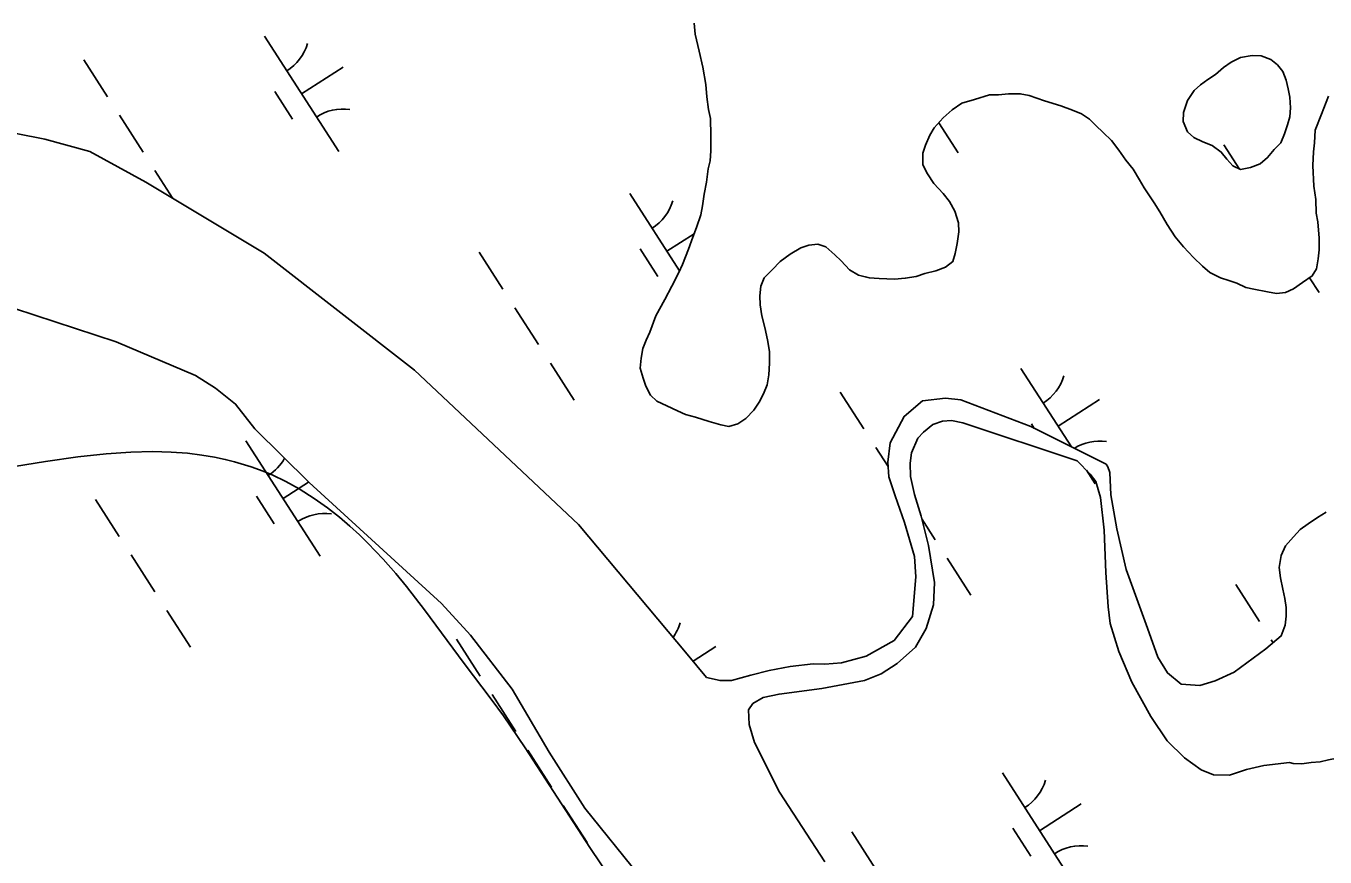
# Model space of a CAD drawing. Extents: x 3937982 to 3958556, y 219448 to 241894.
# Drawn here: x 3944978.9 to 3945452.4, y 231565.3 to 231867.9 of the extents above; entities that cross this region are included whole.
import ezdxf

# ---------------------------------------------------------------- set-up
doc = ezdxf.new("R2010")
doc.units = 0
for name, color, linetype in [('V-SITE-VEGE', 7, 'Continuous'), ('V-TOPO-SHOR', 7, 'Continuous'), ('V-WETL-SWMP', 7, 'Continuous')]:
    doc.layers.add(name, color=color, linetype=linetype)

msp = doc.modelspace()

# ---------------------------------------------------------------- linework, layer by layer
at = {"layer": 'V-SITE-VEGE'}
for points in [[(3944935.473, 231701.14), (3944986.087, 231709.316), (3944997.82, 231710.997), (3945008.121, 231712.13), (3945017.135, 231712.744), (3945025.003, 231712.918), (3945031.868, 231712.74), (3945037.846, 231712.298), (3945043.054, 231711.667), (3945047.588, 231710.913), (3945051.535, 231710.092), (3945054.976, 231709.238), (3945060.95, 231707.43), (3945065.394, 231705.791), (3945068.705, 231704.401), (3945073.631, 231702.031), (3945078.507, 231699.311), (3945083.986, 231695.834), (3945088.831, 231692.401), (3945093.138, 231689.045), (3945096.988, 231685.784), (3945100.445, 231682.634), (3945103.564, 231679.608)], [(3945103.564, 231679.608), (3945109.137, 231673.752), (3945113.761, 231668.466), (3945117.659, 231663.733), (3945124.227, 231655.265), (3945138.677, 231635.75), (3945148.524, 231622.796), (3945152.942, 231616.664), (3945160.919, 231604.974), (3945184.387, 231568.696), (3945192.165, 231557.246), (3945198.235, 231548.839), (3945202.966, 231542.664), (3945206.634, 231538.119), (3945212.354, 231531.461), (3945218.371, 231525.016)]]:
    msp.add_lwpolyline(points, dxfattribs=at)
at = {"layer": 'V-TOPO-SHOR'}
for points in [[(3945222.49, 231868.886), (3945222.856, 231864.96), (3945224.228, 231858.752), (3945225.599, 231852.874), (3945226.643, 231846.665), (3945227.016, 231842.086), (3945227.718, 231837.508), (3945228.404, 231834.242), (3945228.468, 231828.022), (3945228.525, 231822.456), (3945228.234, 231818.851), (3945227.61, 231815.9), (3945227.004, 231810.983), (3945226.066, 231806.717), (3945225.453, 231802.455), (3945224.833, 231799.174), (3945223.241, 231794.574), (3945221.968, 231790.961), (3945220.374, 231786.687), (3945218.14, 231781.1), (3945216.86, 231778.141), (3945214.292, 231773.203), (3945211.721, 231768.267), (3945208.508, 231762.341), (3945206.276, 231756.426), (3945204.996, 231753.467), (3945203.718, 231750.507), (3945203.097, 231746.899), (3945202.806, 231743.294), (3945203.826, 231739.704), (3945204.838, 231736.767), (3945206.507, 231733.511), (3945208.821, 231731.244), (3945212.44, 231729.642), (3945216.389, 231727.717), (3945219.348, 231726.437), (3945222.959, 231725.493), (3945227.884, 231723.906), (3945232.154, 231722.638), (3945235.107, 231722.013), (3945238.372, 231723.029), (3945241.297, 231725.024), (3945244.213, 231728), (3945246.148, 231730.965), (3945247.756, 231733.929), (3945249.032, 231737.216), (3945249.648, 231740.822), (3945249.935, 231745.082), (3945249.89, 231749.338), (3945249.194, 231753.585), (3945248.163, 231758.159), (3945247.139, 231762.404), (3945246.445, 231766.328), (3945246.41, 231769.601), (3945246.701, 231773.205), (3945247.981, 231776.165), (3945250.898, 231779.14), (3945253.816, 231782.116), (3945257.39, 231784.77), (3945261.293, 231787.103), (3945264.23, 231788.115), (3945267.501, 231788.475), (3945270.458, 231787.523), (3945273.759, 231784.611), (3945276.076, 231782.341), (3945279.053, 231779.097), (3945282.349, 231777.166), (3945286.287, 231776.224), (3945289.889, 231775.933), (3945295.46, 231775.663), (3945299.384, 231776.029), (3945303.306, 231776.724), (3945306.568, 231777.739), (3945310.486, 231778.761), (3945314.074, 231780.107), (3945316.673, 231782.098), (3945317.625, 231785.055), (3945318.244, 231788.661), (3945318.856, 231792.923), (3945318.824, 231796.196), (3945317.47, 231800.44)], [(3945433.864, 231822.992), (3945431.439, 231820.02), (3945428.678, 231817.7), (3945425.254, 231816.357), (3945421.496, 231815.664), (3945418.7, 231816.944), (3945416.548, 231819.379), (3945414.557, 231821.978), (3945411.258, 231824.399), (3945407.807, 231825.675), (3945404.518, 231827.279), (3945402.206, 231829.384), (3945400.694, 231833.134), (3945400.825, 231836.409), (3945402.253, 231840.842), (3945404.672, 231844.467), (3945406.943, 231846.456), (3945409.706, 231848.449), (3945412.47, 231850.276), (3945415.393, 231852.762), (3945418.154, 231854.755), (3945421.576, 231856.426), (3945425.823, 231857.122), (3945429.098, 231856.993), (3945432.549, 231855.717), (3945435.025, 231853.778), (3945437.014, 231851.343), (3945438.191, 231848.246), (3945438.879, 231844.977), (3945439.563, 231842.038), (3945439.766, 231838.112), (3945439.473, 231834.836), (3945438.685, 231831.88), (3945437.571, 231828.595), (3945436.295, 231825.308), (3945433.864, 231822.992)], [(3945317.47, 231800.44), (3945315.471, 231804.021), (3945313.149, 231806.944), (3945309.839, 231810.512), (3945307.51, 231814.089), (3945305.841, 231817.346), (3945305.796, 231821.601), (3945306.751, 231824.559), (3945308.35, 231828.176), (3945309.96, 231830.811), (3945313.198, 231834.444), (3945316.442, 231837.424), (3945320.02, 231839.753), (3945324.589, 231841.109), (3945330.137, 231842.8), (3945333.411, 231842.833), (3945337.008, 231843.198), (3945341.264, 231843.241), (3945344.544, 231842.62), (3945350.129, 231840.711), (3945356.042, 231838.807), (3945360.314, 231837.213), (3945363.599, 231835.937), (3945366.567, 231834.002), (3945368.881, 231831.735), (3945371.527, 231829.142), (3945374.503, 231826.226), (3945377.159, 231822.65), (3945379.813, 231819.076), (3945382.465, 231815.83), (3945384.796, 231811.925), (3945386.463, 231808.994), (3945388.126, 231806.393), (3945390.121, 231803.466), (3945392.117, 231800.212), (3945394.784, 231795.655), (3945397.776, 231791.103), (3945400.758, 231787.533), (3945404.399, 231783.64), (3945407.707, 231780.4), (3945410.349, 231778.135), (3945414.295, 231776.212), (3945417.252, 231775.257), (3945420.208, 231774.305), (3945423.499, 231772.701), (3945426.45, 231772.079), (3945431.371, 231771.145), (3945434.652, 231770.524), (3945437.923, 231770.885), (3945440.856, 231772.222), (3945444.106, 231774.549), (3945447.684, 231776.875), (3945449.293, 231779.511), (3945449.912, 231783.12), (3945450.207, 231786.396), (3945450.162, 231790.65), (3945449.775, 231796.54), (3945449.089, 231799.807), (3945449.037, 231804.718), (3945448.335, 231809.623), (3945447.929, 231817.147), (3945448.208, 231822.06), (3945448.503, 231825.337), (3945448.784, 231829.925), (3945451.016, 231835.839), (3945453.568, 231842.413)], [(3944975.358, 231828.735), (3944985.866, 231826.744), (3945002.223, 231822.247), (3945022.613, 231811.034), (3945065.758, 231785.135), (3945120.493, 231742.571), (3945180.26, 231686.311), (3945219.893, 231639.168), (3945226.971, 231630.615), (3945231.876, 231629.499), (3945236.07, 231629.542), (3945243.043, 231631.477), (3945249.783, 231633.177), (3945257.459, 231634.654), (3945265.84, 231635.67), (3945270.036, 231635.479), (3945276.092, 231636.008), (3945285.156, 231638.428), (3945295.353, 231644.126), (3945302.024, 231652.818), (3945303.275, 231667.279), (3945302.734, 231674.731), (3945299.114, 231687.048), (3945295.753, 231696.803), (3945293.351, 231703.77), (3945293.064, 231709.127), (3945293.924, 231716.127), (3945298.956, 231725.735), (3945305.657, 231731.395), (3945314.037, 231732.411), (3945319.637, 231731.77), (3945345.138, 231722.005), (3945372.547, 231708.3), (3945373.255, 231707.374), (3945373.974, 231705.285), (3945374.292, 231697.13), (3945376.514, 231684.801), (3945379.928, 231669.92), (3945387.602, 231648.556), (3945391.435, 231638.107), (3945394.991, 231632.315), (3945399.926, 231628.172)], [(3945082.169, 231701.613), (3945062.398, 231721.22), (3945055.316, 231730.236), (3945048.035, 231735.987), (3945040.765, 231740.574), (3945011.748, 231752.862), (3944974.809, 231765.071)], [(3945394.774, 231607.61), (3945388.859, 231616.406), (3945381.974, 231628.922), (3945377.2, 231640.061), (3945374.066, 231650.282), (3945373.304, 231656.334), (3945372.479, 231668.913), (3945371.857, 231684.287), (3945370.572, 231696.161), (3945368.881, 231701.97), (3945366.757, 231704.745), (3945362.045, 231709.592), (3945320.421, 231723.388), (3945316.216, 231724.276), (3945312.956, 231724.01), (3945309.472, 231722.81), (3945306.005, 231719.98), (3945303.931, 231717.86), (3945301.653, 231712.478), (3945301.225, 231708.742), (3945301.274, 231703.85), (3945302.739, 231697.339), (3945305.149, 231689.44), (3945307.822, 231678.745), (3945310.056, 231665.249), (3945309.671, 231657.09), (3945306.964, 231648.439), (3945303.07, 231641.642), (3945296.371, 231635.745), (3945290.582, 231631.959), (3945284.546, 231629.567), (3945268.963, 231626.611), (3945253.367, 231624.59), (3945247.553, 231623.365), (3945243.846, 231621.231), (3945242.239, 231618.884), (3945242.525, 231613.527), (3945244.457, 231607.02), (3945253.494, 231588.932), (3945270.067, 231563.463)], [(3945082.169, 231701.613), (3945130.381, 231657.598), (3945140.983, 231646.055), (3945156.096, 231626.403), (3945169.608, 231603.471), (3945182.63, 231583.098), (3945202.45, 231558.599)], [(3945436.338, 231645.787), (3945437.771, 231649.729), (3945438.228, 231653.006), (3945438.197, 231656.117), (3945437.673, 231659.386), (3945436.985, 231662.816), (3945436.125, 231666.9), (3945435.594, 231670.66), (3945436.369, 231675.088), (3945437.97, 231678.54), (3945440.884, 231681.844), (3945443.311, 231684.488), (3945446.238, 231686.644), (3945449.652, 231688.971), (3945452.742, 231690.804)], [(3945399.926, 231628.172), (3945406.689, 231627.775), (3945412.266, 231629.46), (3945419.227, 231632.563), (3945430.794, 231641.068), (3945436.338, 231645.787)], [(3945439.369, 231599.672), (3945430.057, 231598.644), (3945423.779, 231597.182), (3945417.508, 231595.021), (3945411.68, 231595.195), (3945407.234, 231597.016), (3945401.131, 231601.38), (3945394.774, 231607.61)], [(3945471.185, 231599.16), (3945467.408, 231600.268), (3945463.636, 231601.048), (3945460.521, 231601.507), (3945456.758, 231601.306), (3945453.656, 231600.62), (3945450.553, 231599.932), (3945447.28, 231599.738), (3945443.848, 231599.211), (3945440.737, 231599.342), (3945439.369, 231599.672)]]:
    msp.add_lwpolyline(points, dxfattribs=at)
at = {"layer": 'V-WETL-SWMP'}
for p, q in [((3945065.836, 231864.195), (3945092.899, 231822.152)), ((3944999.971, 231855.6), (3945008.631, 231842.146)), ((3945079.367, 231843.173), (3945094.503, 231852.916)), ((3945069.632, 231844.043), (3945076.127, 231833.952)), ((3945012.961, 231835.419), (3945021.621, 231821.966)), ((3945311.58, 231832.63), (3945318.606, 231821.714)), ((3945415.534, 231824.641), (3945421.235, 231815.784)), ((3945025.951, 231815.239), (3945032.463, 231805.121)), ((3945198.966, 231806.896), (3945217.107, 231778.712)), ((3945212.497, 231785.875), (3945222.428, 231792.268)), ((3945144.099, 231785.499), (3945152.759, 231772.046)), ((3945202.762, 231786.744), (3945209.256, 231776.654)), ((3945446.693, 231776.232), (3945450.173, 231770.826)), ((3944974.809, 231765.071), (3945011.748, 231752.862)), ((3945157.089, 231765.319), (3945165.749, 231751.865)), ((3945011.748, 231752.862), (3945040.765, 231740.574)), ((3945170.079, 231745.138), (3945178.739, 231731.684)), ((3945341.531, 231743.206), (3945359.943, 231714.603)), ((3945040.765, 231740.574), (3945048.035, 231735.987)), ((3945048.035, 231735.987), (3945055.316, 231730.236)), ((3945275.666, 231734.611), (3945284.326, 231721.158)), ((3945055.316, 231730.236), (3945062.398, 231721.22)), ((3945355.063, 231722.185), (3945370.198, 231731.927)), ((3945345.327, 231723.054), (3945346.411, 231721.37)), ((3945062.398, 231721.22), (3945082.169, 231701.614)), ((3945059.098, 231716.867), (3945086.161, 231674.824)), ((3945288.656, 231714.431), (3945293.154, 231707.443)), ((3945351.809, 231712.984), (3945351.822, 231712.964)), ((3945365.371, 231706.17), (3945368.594, 231701.163)), ((3945072.629, 231695.845), (3945081.942, 231701.839)), ((3945082.169, 231701.614), (3945130.381, 231657.598)), ((3945004.232, 231695.47), (3945012.892, 231682.016)), ((3945062.894, 231696.715), (3945069.389, 231686.624)), ((3945305.407, 231688.408), (3945310.306, 231680.796)), ((3945017.222, 231675.289), (3945025.882, 231661.835)), ((3945314.636, 231674.069), (3945323.296, 231660.615)), ((3945419.795, 231664.511), (3945428.455, 231651.057)), ((3945130.381, 231657.598), (3945140.983, 231646.055)), ((3945030.212, 231655.108), (3945038.872, 231641.655)), ((3945135.799, 231644.582), (3945144.459, 231631.128)), ((3945140.983, 231646.055), (3945156.095, 231626.402)), ((3945432.784, 231644.33), (3945433.436, 231643.317)), ((3945222.046, 231636.565), (3945230.331, 231641.898)), ((3945148.789, 231624.401), (3945157.449, 231610.947)), ((3945156.095, 231626.402), (3945169.608, 231603.471)), ((3945161.779, 231604.22), (3945170.439, 231590.767)), ((3945169.608, 231603.471), (3945182.63, 231583.098)), ((3945334.793, 231595.878), (3945361.856, 231553.835)), ((3945174.769, 231584.04), (3945183.429, 231570.586)), ((3945182.63, 231583.098), (3945202.451, 231558.6)), ((3945348.325, 231574.857), (3945363.46, 231584.599)), ((3945279.927, 231574.481), (3945288.587, 231561.027)), ((3945338.589, 231575.726), (3945345.084, 231565.635))]:
    msp.add_line(p, q, dxfattribs=at)
for points in [[(3945222.489, 231868.885), (3945222.856, 231864.96), (3945224.229, 231858.753), (3945225.598, 231852.874), (3945226.643, 231846.664), (3945227.016, 231842.085), (3945227.718, 231837.508), (3945228.405, 231834.241), (3945228.468, 231828.022), (3945228.525, 231822.456), (3945228.234, 231818.852), (3945227.609, 231815.899), (3945227.004, 231810.982), (3945226.065, 231806.717), (3945225.453, 231802.455), (3945224.832, 231799.174), (3945223.241, 231794.575), (3945221.968, 231790.961), (3945220.375, 231786.688), (3945218.139, 231781.1), (3945216.86, 231778.141), (3945214.291, 231773.204), (3945211.722, 231768.267), (3945208.508, 231762.341), (3945206.276, 231756.426), (3945204.996, 231753.466), (3945203.717, 231750.507), (3945203.098, 231746.899), (3945202.807, 231743.295), (3945203.826, 231739.704), (3945204.838, 231736.768), (3945206.508, 231733.511), (3945208.822, 231731.243), (3945212.44, 231729.642), (3945216.388, 231727.718), (3945219.348, 231726.438), (3945222.958, 231725.493), (3945227.885, 231723.906), (3945232.154, 231722.639), (3945235.107, 231722.014), (3945238.371, 231723.029), (3945241.297, 231725.023), (3945244.213, 231727.999), (3945246.148, 231730.966)], [(3945246.148, 231730.966), (3945247.755, 231733.928), (3945249.031, 231737.215), (3945249.649, 231740.823), (3945249.934, 231745.082), (3945249.89, 231749.337), (3945249.193, 231753.586), (3945248.164, 231758.159), (3945247.139, 231762.405), (3945246.445, 231766.327), (3945246.411, 231769.6), (3945246.702, 231773.205), (3945247.982, 231776.164), (3945250.898, 231779.14), (3945253.815, 231782.116), (3945257.389, 231784.771), (3945261.294, 231787.103), (3945264.23, 231788.115), (3945267.501, 231788.475), (3945270.457, 231787.523), (3945273.76, 231784.61), (3945276.075, 231782.341), (3945279.054, 231779.098), (3945282.348, 231777.167), (3945286.286, 231776.224), (3945289.89, 231775.933), (3945295.459, 231775.662), (3945299.384, 231776.03), (3945303.305, 231776.724), (3945306.569, 231777.739), (3945310.487, 231778.761), (3945314.075, 231780.107), (3945316.674, 231782.098), (3945317.626, 231785.054), (3945318.244, 231788.661), (3945318.856, 231792.924), (3945318.823, 231796.197), (3945317.47, 231800.44), (3945315.47, 231804.021), (3945313.148, 231806.944), (3945309.838, 231810.511), (3945307.51, 231814.089), (3945305.841, 231817.346), (3945305.797, 231821.602), (3945306.75, 231824.558), (3945308.35, 231828.175), (3945309.96, 231830.811), (3945313.197, 231834.445), (3945316.441, 231837.424), (3945320.019, 231839.752), (3945324.589, 231841.108), (3945330.137, 231842.801), (3945333.411, 231842.834), (3945337.008, 231843.198), (3945341.264, 231843.241), (3945344.544, 231842.62), (3945350.129, 231840.712), (3945356.041, 231838.807), (3945360.314, 231837.214), (3945363.6, 231835.937), (3945366.567, 231834.003), (3945368.881, 231831.735), (3945371.527, 231829.142), (3945374.503, 231826.226), (3945377.158, 231822.651), (3945379.813, 231819.077), (3945382.465, 231815.83), (3945384.796, 231811.925), (3945386.463, 231808.995), (3945388.126, 231806.393), (3945390.12, 231803.467), (3945392.118, 231800.213), (3945394.783, 231795.656), (3945397.775, 231791.103), (3945400.758, 231787.532), (3945404.399, 231783.64), (3945407.706, 231780.4), (3945410.348, 231778.135), (3945414.296, 231776.211), (3945417.252, 231775.258), (3945420.208, 231774.306), (3945423.498, 231772.702), (3945426.451, 231772.078), (3945431.371, 231771.145), (3945434.652, 231770.524), (3945437.922, 231770.884), (3945440.855, 231772.223), (3945444.105, 231774.548), (3945447.683, 231776.876), (3945449.293, 231779.511), (3945449.911, 231783.119), (3945450.206, 231786.396), (3945450.162, 231790.651), (3945449.775, 231796.541), (3945449.088, 231799.807), (3945449.038, 231804.718), (3945448.334, 231809.622), (3945447.93, 231817.147), (3945448.208, 231822.061), (3945448.502, 231825.338), (3945448.783, 231829.924)], [(3945448.783, 231829.924), (3945451.015, 231835.84), (3945453.567, 231842.414)], [(3945440.884, 231681.843), (3945437.971, 231678.54), (3945436.369, 231675.087), (3945435.595, 231670.659), (3945436.124, 231666.9), (3945436.984, 231662.816), (3945437.674, 231659.386), (3945438.198, 231656.117), (3945438.229, 231653.007), (3945437.771, 231649.729), (3945436.338, 231645.786), (3945430.793, 231641.069), (3945419.226, 231632.562), (3945412.265, 231629.461), (3945406.689, 231627.774), (3945399.926, 231628.171), (3945394.99, 231632.316), (3945391.435, 231638.107), (3945387.601, 231648.556), (3945379.927, 231669.92), (3945376.513, 231684.801), (3945374.291, 231697.131), (3945373.975, 231705.285), (3945373.255, 231707.375), (3945372.546, 231708.3), (3945345.139, 231722.006), (3945319.637, 231731.77), (3945314.037, 231732.412), (3945305.657, 231731.395), (3945298.956, 231725.734), (3945293.925, 231716.127), (3945293.064, 231709.127), (3945293.351, 231703.769), (3945295.752, 231696.802), (3945299.114, 231687.047), (3945302.735, 231674.732), (3945303.276, 231667.279), (3945302.024, 231652.817), (3945295.353, 231644.126), (3945285.156, 231638.429), (3945276.092, 231636.007), (3945270.037, 231635.48), (3945265.84, 231635.67), (3945257.46, 231634.653), (3945249.784, 231633.177), (3945243.043, 231631.477), (3945236.071, 231629.542), (3945231.876, 231629.5), (3945226.97, 231630.615), (3945219.892, 231639.167), (3945180.26, 231686.31), (3945120.494, 231742.572), (3945065.759, 231785.134), (3945022.614, 231811.034), (3945002.224, 231822.247), (3944985.865, 231826.743), (3944975.357, 231828.734)], [(3945303.07, 231641.641), (3945306.963, 231648.439), (3945309.672, 231657.089), (3945310.056, 231665.25), (3945307.821, 231678.745), (3945305.149, 231689.439), (3945302.739, 231697.339), (3945301.275, 231703.85), (3945301.225, 231708.743), (3945301.653, 231712.477), (3945303.93, 231717.86), (3945306.006, 231719.979), (3945309.473, 231722.811), (3945312.957, 231724.011), (3945316.217, 231724.277), (3945320.421, 231723.387), (3945362.045, 231709.592), (3945366.756, 231704.745), (3945368.881, 231701.97), (3945370.572, 231696.161), (3945371.857, 231684.288), (3945372.479, 231668.912), (3945373.305, 231656.335), (3945374.066, 231650.283), (3945377.199, 231640.06), (3945381.973, 231628.922), (3945388.858, 231616.406), (3945394.774, 231607.61), (3945401.13, 231601.381), (3945407.233, 231597.015), (3945411.68, 231595.196), (3945417.508, 231595.021), (3945423.779, 231597.182), (3945430.057, 231598.644), (3945439.369, 231599.671)], [(3945452.742, 231690.803), (3945449.651, 231688.971), (3945446.237, 231686.645), (3945443.312, 231684.487), (3945440.884, 231681.843)], [(3945270.067, 231563.464), (3945253.495, 231588.933), (3945244.456, 231607.02), (3945242.525, 231613.526), (3945242.238, 231618.884), (3945243.846, 231621.231), (3945247.553, 231623.366), (3945253.367, 231624.59), (3945268.962, 231626.612), (3945284.547, 231629.567), (3945290.582, 231631.959), (3945296.371, 231635.746), (3945303.07, 231641.641)], [(3945439.369, 231599.671), (3945440.737, 231599.343), (3945443.848, 231599.211), (3945447.28, 231599.737), (3945450.552, 231599.933), (3945453.655, 231600.62)]]:
    msp.add_lwpolyline(points, dxfattribs=at)
msp.add_lwpolyline([(3945433.863, 231822.992), (3945431.438, 231820.021), (3945428.678, 231817.701), (3945425.254, 231816.357), (3945421.496, 231815.664), (3945418.701, 231816.945), (3945416.548, 231819.379), (3945414.557, 231821.978), (3945411.259, 231824.4), (3945407.808, 231825.675), (3945404.518, 231827.278), (3945402.205, 231829.383), (3945400.694, 231833.133), (3945400.825, 231836.408), (3945402.253, 231840.842), (3945404.672, 231844.468), (3945406.943, 231846.455), (3945409.706, 231848.448), (3945412.47, 231850.276), (3945415.392, 231852.761), (3945418.154, 231854.754), (3945421.575, 231856.425), (3945425.824, 231857.123), (3945429.099, 231856.992), (3945432.55, 231855.718), (3945435.025, 231853.778), (3945437.014, 231851.343), (3945438.191, 231848.245), (3945438.879, 231844.978), (3945439.563, 231842.038), (3945439.767, 231838.112), (3945439.473, 231834.835), (3945438.684, 231831.88), (3945437.571, 231828.595), (3945436.295, 231825.308)], close=True, dxfattribs=at)
for centre, start, end in [((3945064.617, 231866.528), 301.99668, 343.54034), ((3945094.517, 231820.076), 81.99668, 123.54034), ((3945197.746, 231809.229), 301.99668, 343.54034), ((3945340.312, 231745.539), 301.99668, 343.54034), ((3945370.212, 231699.087), 81.99668, 121.64195), ((3945057.879, 231719.2), 301.99668, 330.42627), ((3945087.779, 231672.748), 81.99668, 123.54034), ((3945200.445, 231655.51), 324.40839, 343.54034), ((3945333.574, 231598.211), 301.99668, 343.54034), ((3945363.474, 231551.759), 81.99668, 123.54034)]:
    msp.add_arc(centre, 17.623, start, end, dxfattribs=at)

doc.saveas('drawing.dxf')
